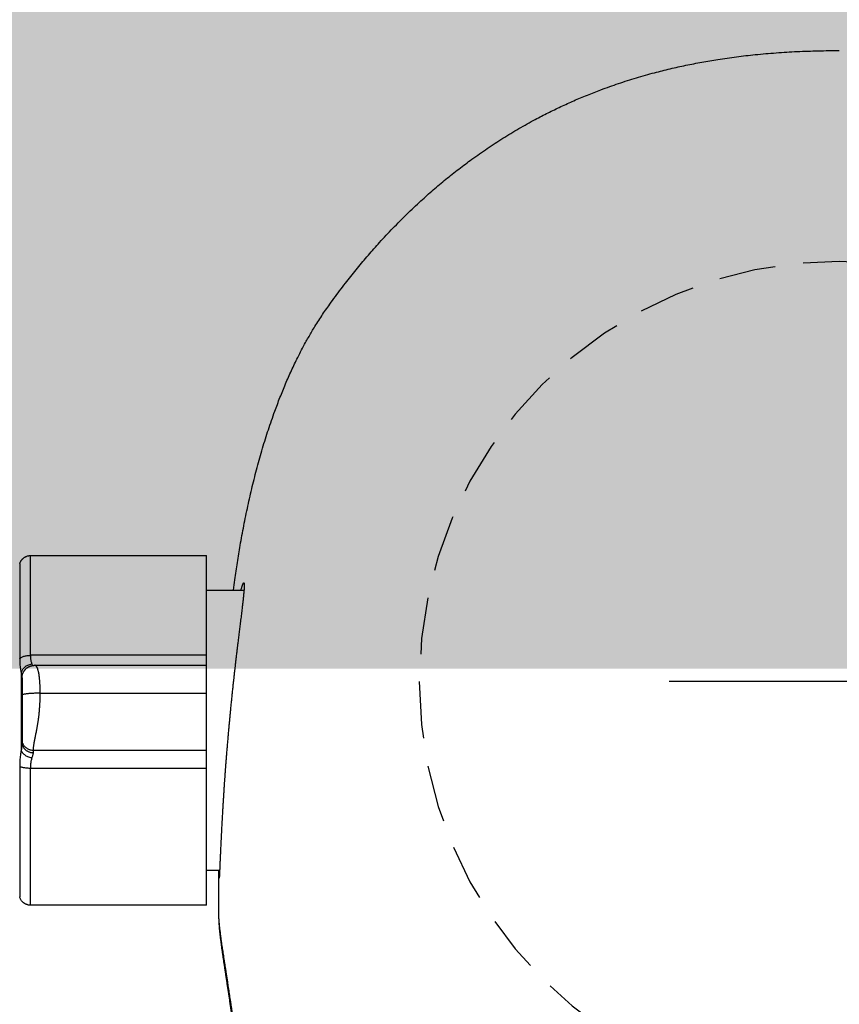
# Model space of a CAD drawing. Header units: millimetres. Extents: x 7483 to 13091, y 8111 to 13871.
# Tile 569 of 656: x 11358.59 to 11362.2, y 9686.99 to 9691.33. Entities that reach past the tile are written whole.
import ezdxf

# ---------------------------------------------------------------- set-up
doc = ezdxf.new("R2010")
doc.units = ezdxf.units.MM
doc.linetypes.add('DGN_STYLE_2', pattern=[30.2, 18.12, -12.08])
doc.linetypes.add('HIDDEN', pattern=[0.375, 0.25, -0.125])
doc.layers.add('daszed - 60x120', color=7, linetype='Continuous', lineweight=5, true_color=0xb7dfb3)
doc.layers.add('Wyposazenie Wew - Urzadzenia Sanitarne', color=6, linetype='Continuous')

# ---------------------------------------------------------------- blocks, each defined once
blk = doc.blocks.new('ORAS_ELECTRA')
for p, q in [((3.5617, 0.5549), (2.7874, 0.5549)), ((2.7874, 0.1156), (2.7874, 0.5549)), ((2.7874, 0.4019), (2.6221, 0.4019)), ((2.7874, 0.0717), (2.7874, 0.1156)), ((2.7874, 0.1156), (3.5617, 0.1156)), ((3.5426, 0.0716), (2.7874, 0.0716)), ((3.5426, 0.0716), (3.5426, 0.0716)), ((3.6034, 0.04), (3.6034, -0.3033)), ((3.5197, -0.0512), (2.7874, -0.0512)), ((2.7874, -0.3808), (2.7874, -0.3035)), ((2.7874, -0.3035), (3.5497, -0.3035)), ((2.7874, -0.9851), (2.7874, -0.3808)), ((3.5617, -0.3808), (2.7874, -0.3808)), ((2.7294, -0.832), (2.7874, -0.832)), ((2.7874, -0.9851), (3.5617, -0.9851)), ((2.7328, -1.0256), (2.7328, -1.0252))]:
    blk.add_line(p, q)
blk.add_lwpolyline([(-0.75, 0), (0.75, 0)])
at = {"color": 9, "linetype": 'HIDDEN', "true_color": 0xb8b8b8}
blk.add_circle((0, 0), 1.85, dxfattribs=at)
for points, knots in [([(2.6687, 0.4019), (2.6666, 0.4174), (2.6629, 0.4456), (2.6569, 0.4863), (2.6511, 0.5241), (2.6451, 0.5618), (2.6384, 0.6015), (2.631, 0.6429), (2.6228, 0.6863), (2.6142, 0.7295), (2.6051, 0.7727), (2.5955, 0.8158), (2.5855, 0.8586), (2.575, 0.901), (2.564, 0.9432), (2.5525, 0.9852), (2.5404, 1.0269), (2.5278, 1.0682), (2.5146, 1.1092), (2.5008, 1.15), (2.4876, 1.1872), (2.4752, 1.2207), (2.4636, 1.2507), (2.4516, 1.2806), (2.4392, 1.3103), (2.4264, 1.3399), (2.4131, 1.3693), (2.3994, 1.3986), (2.3845, 1.429), (2.3683, 1.4605), (2.3527, 1.4895), (2.3387, 1.5147), (2.3263, 1.5361), (2.3125, 1.5592), (2.2971, 1.5839), (2.28, 1.6101), (2.2625, 1.636), (2.2424, 1.6644), (2.2197, 1.6954), (2.1946, 1.7289), (2.17, 1.7608), (2.1459, 1.7913), (2.1224, 1.8203), (2.0986, 1.849), (2.0744, 1.8775), (2.0498, 1.9056), (2.0236, 1.9349), (1.9958, 1.9652), (1.9661, 1.9964), (1.936, 2.0272), (1.9054, 2.0576), (1.8742, 2.0875), (1.8443, 2.1153), (1.8157, 2.1411), (1.7885, 2.1651), (1.761, 2.1886), (1.733, 2.2117), (1.7048, 2.2345), (1.6762, 2.2569), (1.6472, 2.2789), (1.6167, 2.3014), (1.5845, 2.3243), (1.5507, 2.3476), (1.5164, 2.3703), (1.4818, 2.3925), (1.4467, 2.4141), (1.4111, 2.4351), (1.3753, 2.4556), (1.3419, 2.4738), (1.3111, 2.49), (1.2831, 2.5043), (1.2548, 2.5182), (1.2264, 2.5318), (1.1977, 2.545), (1.1687, 2.5579), (1.1395, 2.5704), (1.1098, 2.5826), (1.0801, 2.5945), (1.0473, 2.607), (1.0114, 2.6201), (0.9725, 2.6336), (0.9332, 2.6464), (0.8938, 2.6586), (0.8541, 2.6701), (0.8161, 2.6806), (0.7797, 2.6899), (0.7452, 2.6983), (0.7105, 2.7063), (0.6756, 2.7138), (0.6407, 2.7208), (0.6056, 2.7274), (0.5704, 2.7336), (0.5333, 2.7397), (0.4941, 2.7455), (0.4529, 2.7511), (0.4116, 2.7561), (0.3687, 2.7607), (0.3242, 2.765), (0.2781, 2.7687), (0.2319, 2.7718), (0.1856, 2.7743), (0.1392, 2.7762), (0.0928, 2.7775), (0.0464, 2.7784), (0.0155, 2.7785), (0, 2.7785)], [0, 0, 0, 0, 0.011884, 0.021541, 0.031198, 0.040858, 0.050517, 0.061658, 0.072798, 0.083938, 0.09509, 0.106242, 0.117393, 0.128399, 0.139405, 0.150419, 0.161432, 0.172305, 0.183178, 0.19406, 0.204942, 0.213072, 0.221203, 0.229333, 0.237463, 0.245619, 0.253775, 0.261931, 0.270086, 0.279443, 0.288799, 0.295047, 0.301296, 0.307544, 0.315447, 0.323352, 0.331258, 0.339161, 0.34974, 0.36032, 0.370899, 0.380327, 0.389756, 0.399185, 0.408626, 0.418068, 0.427509, 0.43839, 0.449271, 0.460152, 0.471056, 0.481961, 0.492865, 0.502019, 0.511174, 0.520329, 0.529483, 0.538667, 0.547851, 0.557036, 0.566219, 0.5766, 0.586982, 0.597364, 0.607745, 0.618173, 0.628604, 0.639034, 0.649463, 0.65742, 0.665378, 0.673335, 0.681305, 0.689275, 0.697245, 0.705338, 0.713432, 0.721531, 0.729629, 0.740047, 0.750464, 0.760882, 0.771325, 0.781768, 0.792212, 0.801205, 0.8102, 0.819195, 0.828189, 0.837207, 0.846227, 0.855246, 0.864265, 0.874765, 0.885266, 0.895775, 0.906283, 0.917982, 0.929681, 0.941381, 0.953079, 0.964809, 0.97654, 0.98827, 1, 1, 1, 1]), ([(3.61, 0.518), (3.6095, 0.5196), (3.6085, 0.5228), (3.6066, 0.5271), (3.6045, 0.531), (3.6024, 0.5341), (3.6005, 0.5365), (3.5989, 0.5384), (3.5974, 0.54), (3.596, 0.5414), (3.5944, 0.5428), (3.5923, 0.5445), (3.5896, 0.5465), (3.5864, 0.5485), (3.5825, 0.5505), (3.5781, 0.5523), (3.5731, 0.5537), (3.5675, 0.5547), (3.5637, 0.5549), (3.5617, 0.5549)], [0, 0, 0, 0, 0.078431, 0.1516011, 0.2186896, 0.2790502, 0.32217, 0.3604948, 0.3938979, 0.422293, 0.4507485, 0.4935938, 0.5444787, 0.6032665, 0.6696909, 0.7433181, 0.8235147, 0.9094301, 1, 1, 1, 1]), ([(3.5617, 0.1156), (3.5617, 0.1291), (3.5617, 0.156), (3.5617, 0.1948), (3.5617, 0.2323), (3.5617, 0.2683), (3.5617, 0.3025), (3.5617, 0.3351), (3.5617, 0.3657), (3.5617, 0.3943), (3.5617, 0.4209), (3.5617, 0.4452), (3.5617, 0.4673), (3.5617, 0.4871), (3.5617, 0.5045), (3.5617, 0.5194), (3.5617, 0.5317), (3.5617, 0.5415), (3.5617, 0.5488), (3.5617, 0.5532), (3.5617, 0.5552), (3.5617, 0.5548), (3.5617, 0.5547)], [0, 0, 0, 0, 0.051969, 0.103938, 0.155907, 0.207876, 0.259845, 0.311814, 0.363783, 0.415752, 0.467721, 0.51969, 0.571659, 0.623628, 0.675597, 0.727566, 0.779535, 0.831504, 0.883473, 0.935442, 0.987411, 1, 1, 1, 1]), ([(3.61, 0.5179), (3.61, 0.5179), (3.61, 0.5178), (3.61, 0.5162), (3.61, 0.5136), (3.61, 0.5098), (3.61, 0.5049), (3.61, 0.4989), (3.61, 0.4918), (3.61, 0.4836), (3.61, 0.4745), (3.61, 0.4644), (3.61, 0.4531), (3.61, 0.4408), (3.61, 0.4274), (3.61, 0.413), (3.61, 0.3976), (3.61, 0.3814), (3.61, 0.3644), (3.61, 0.3466), (3.61, 0.3279), (3.61, 0.3084), (3.61, 0.2879), (3.61, 0.2665), (3.61, 0.2444), (3.61, 0.2215), (3.61, 0.1982), (3.61, 0.1743), (3.61, 0.15), (3.61, 0.1252), (3.61, 0.1082), (3.61, 0.0997)], [0, 0, 0, 0, 0.030258, 0.064558, 0.099481, 0.134404, 0.169327, 0.204251, 0.239174, 0.273473, 0.307773, 0.342072, 0.376372, 0.411295, 0.446218, 0.481141, 0.516065, 0.550988, 0.585287, 0.619587, 0.653886, 0.688186, 0.723109, 0.758032, 0.792955, 0.827879, 0.862802, 0.897101, 0.931401, 0.9657, 1, 1, 1, 1]), ([(2.6354, 0.4019), (2.6351, 0.403), (2.6344, 0.4055), (2.6334, 0.4092), (2.6323, 0.413), (2.6313, 0.4165), (2.6303, 0.4198), (2.6292, 0.423), (2.6282, 0.4258), (2.6272, 0.4283), (2.6263, 0.4305), (2.6255, 0.4322), (2.6247, 0.4336), (2.6238, 0.4346), (2.623, 0.4351), (2.6224, 0.4348), (2.6219, 0.4339), (2.6215, 0.4324), (2.6212, 0.4304), (2.6211, 0.4282), (2.621, 0.4257), (2.621, 0.4228), (2.621, 0.4196), (2.6212, 0.4159), (2.6214, 0.4115), (2.6217, 0.4061), (2.6222, 0.3997), (2.6228, 0.3926), (2.6235, 0.3851), (2.6243, 0.3773), (2.6251, 0.3697), (2.6259, 0.3622), (2.6268, 0.3547), (2.6276, 0.3469), (2.6286, 0.3387), (2.6296, 0.3303), (2.6307, 0.3205), (2.6321, 0.3095), (2.6336, 0.297), (2.6352, 0.284), (2.6368, 0.2709), (2.6384, 0.2578), (2.64, 0.2454), (2.6415, 0.2333), (2.6429, 0.2216), (2.6444, 0.2096), (2.6459, 0.1973), (2.6475, 0.1848), (2.6492, 0.1707), (2.6511, 0.1551), (2.6532, 0.1377), (2.6553, 0.12), (2.6574, 0.1024), (2.6594, 0.0852), (2.6612, 0.0691), (2.663, 0.0537), (2.6647, 0.0389), (2.6663, 0.0239), (2.668, 0.0088), (2.6697, -0.0065), (2.6715, -0.0235), (2.6735, -0.0422), (2.6757, -0.0626), (2.6778, -0.0833), (2.6798, -0.1034), (2.6818, -0.123), (2.6835, -0.141), (2.6852, -0.1581), (2.6867, -0.1748), (2.6883, -0.1921), (2.69, -0.2101), (2.6916, -0.2281), (2.6932, -0.2466), (2.6948, -0.2655), (2.6965, -0.2849), (2.6981, -0.3043), (2.6996, -0.3235), (2.7011, -0.3425), (2.7025, -0.3603), (2.7038, -0.377), (2.7049, -0.3926), (2.7061, -0.4081), (2.7072, -0.4235), (2.7083, -0.4388), (2.7094, -0.4555), (2.7106, -0.4735), (2.7119, -0.4927), (2.7131, -0.5117), (2.7142, -0.5299), (2.7153, -0.5471), (2.7162, -0.5625), (2.717, -0.5769), (2.7178, -0.5901), (2.7185, -0.6032), (2.7192, -0.616), (2.7199, -0.6286), (2.7206, -0.6422), (2.7214, -0.6567), (2.7222, -0.6719), (2.7229, -0.6867), (2.7236, -0.7006), (2.7242, -0.7135), (2.7247, -0.7249), (2.7252, -0.7353), (2.7256, -0.7448), (2.726, -0.754), (2.7264, -0.7628), (2.7268, -0.7714), (2.7272, -0.7804), (2.7276, -0.7897), (2.728, -0.7993), (2.7283, -0.8082), (2.7287, -0.8163), (2.729, -0.8235), (2.7293, -0.8296), (2.7295, -0.835), (2.7297, -0.8396), (2.7299, -0.8439), (2.7301, -0.8478), (2.7303, -0.8513), (2.7305, -0.8547), (2.7307, -0.8579), (2.7308, -0.8607), (2.731, -0.8628), (2.7312, -0.8642), (2.7313, -0.865), (2.7314, -0.8651), (2.7315, -0.8648), (2.7316, -0.8641), (2.7317, -0.863), (2.7318, -0.8615), (2.7319, -0.8596), (2.7319, -0.857), (2.732, -0.8537), (2.7321, -0.8495), (2.7321, -0.8445), (2.7322, -0.8391), (2.7322, -0.8348), (2.7322, -0.8324), (2.7322, -0.832)], [0, 0, 0, 0, 0.0042792, 0.0099787, 0.0156781, 0.021404, 0.0271325, 0.0336812, 0.0402309, 0.0467796, 0.0533655, 0.0599525, 0.0665385, 0.075105, 0.0836716, 0.0922755, 0.1008795, 0.1086514, 0.1164303, 0.1228835, 0.1293378, 0.135791, 0.1422804, 0.1487709, 0.1552604, 0.1636998, 0.1721392, 0.1806144, 0.1890896, 0.1967438, 0.2044047, 0.2108416, 0.2172794, 0.2237163, 0.2301885, 0.2366616, 0.2431338, 0.2515487, 0.2599637, 0.2684131, 0.2768626, 0.2844923, 0.2921284, 0.2986405, 0.3051535, 0.3116655, 0.3182132, 0.3247618, 0.3313095, 0.3398225, 0.3483355, 0.3568835, 0.3654316, 0.3731504, 0.3808757, 0.3874612, 0.3940477, 0.4006332, 0.4072552, 0.4138782, 0.4205002, 0.4291111, 0.4377221, 0.4463692, 0.4550164, 0.4628257, 0.4706418, 0.477228, 0.4838183, 0.4911381, 0.498458, 0.5058002, 0.5131423, 0.5210725, 0.5290028, 0.5369615, 0.5449203, 0.5527456, 0.5605779, 0.5671458, 0.5737147, 0.5802826, 0.5868873, 0.593493, 0.6000978, 0.6086872, 0.6172766, 0.6259026, 0.6345286, 0.6423194, 0.650117, 0.6566572, 0.6631984, 0.6697386, 0.6763153, 0.682893, 0.6894697, 0.6980223, 0.7065749, 0.7151638, 0.7237526, 0.7315096, 0.7392733, 0.7458024, 0.7523325, 0.7588616, 0.765427, 0.7719935, 0.7785589, 0.7870967, 0.7956344, 0.8042082, 0.812782, 0.8205252, 0.8282751, 0.8348041, 0.841334, 0.847863, 0.8544283, 0.8609946, 0.8675599, 0.8760975, 0.884635, 0.8932085, 0.9017821, 0.909525, 0.9172746, 0.9238053, 0.930337, 0.9368677, 0.9434348, 0.9500028, 0.9565699, 0.9651097, 0.9736495, 0.9822254, 0.9908012, 0.9985463, 1, 1, 1, 1]), ([(3.5553, 0.0765), (3.556, 0.0782), (3.5573, 0.0817), (3.5589, 0.0876), (3.5602, 0.094), (3.5611, 0.1008), (3.5616, 0.108), (3.5617, 0.1131), (3.5617, 0.1156)], [0, 0, 0, 0, 0.1721607, 0.3417805, 0.5091093, 0.6744073, 0.8379446, 1, 1, 1, 1]), ([(3.61, 0.0997), (3.6092, 0.1008), (3.6076, 0.103), (3.6036, 0.106), (3.5985, 0.1088), (3.5923, 0.1113), (3.5852, 0.1132), (3.5775, 0.1146), (3.5696, 0.1154), (3.5643, 0.1155), (3.5617, 0.1156)], [0, 0, 0, 0, 0.1191402, 0.243165, 0.3706743, 0.5, 0.6293257, 0.756835, 0.8808598, 1, 1, 1, 1]), ([(3.61, 0.0997), (3.61, 0.0958), (3.6099, 0.088), (3.6093, 0.0769), (3.6084, 0.0665), (3.6071, 0.0568), (3.6055, 0.0478), (3.6041, 0.0426), (3.6034, 0.04)], [0, 0, 0, 0, 0.165911, 0.33128, 0.498335, 0.665401, 0.831978, 1, 1, 1, 1]), ([(2.7874, -0.0512), (2.7874, -0.0486), (2.7874, -0.0433), (2.7874, -0.0357), (2.7874, -0.0284), (2.7874, -0.0214), (2.7874, -0.0147), (2.7874, -0.0083), (2.7874, -0.0022), (2.7874, 0.0036), (2.7874, 0.0091), (2.7874, 0.0144), (2.7874, 0.0193), (2.7874, 0.024), (2.7874, 0.0284), (2.7874, 0.0328), (2.7874, 0.037), (2.7874, 0.0411), (2.7874, 0.0449), (2.7874, 0.0484), (2.7874, 0.0516), (2.7874, 0.0545), (2.7874, 0.0573), (2.7874, 0.0599), (2.7874, 0.0622), (2.7874, 0.0643), (2.7874, 0.0661), (2.7874, 0.0677), (2.7874, 0.0691), (2.7874, 0.0702), (2.7874, 0.071), (2.7874, 0.0715), (2.7874, 0.0716), (2.7874, 0.0716), (2.7874, 0.0716)], [0, 0, 0, 0, 0.019721, 0.03899, 0.057967, 0.076814, 0.095683, 0.114718, 0.134051, 0.153798, 0.17406, 0.194923, 0.216457, 0.238722, 0.261761, 0.285612, 0.313317, 0.342096, 0.371961, 0.402918, 0.434962, 0.468086, 0.502274, 0.541086, 0.581133, 0.622379, 0.664784, 0.708307, 0.762973, 0.819155, 0.87676, 0.935693, 0.995855, 1, 1, 1, 1]), ([(3.5197, -0.0512), (3.5197, -0.0486), (3.5197, -0.0435), (3.5199, -0.0359), (3.52, -0.0284), (3.5202, -0.0212), (3.5205, -0.0142), (3.5209, -0.0073), (3.5213, -0.0007), (3.5218, 0.0056), (3.5223, 0.0114), (3.5229, 0.0167), (3.5233, 0.0202), (3.5236, 0.0225), (3.5238, 0.0237), (3.5239, 0.0249), (3.5241, 0.0261), (3.5242, 0.0272), (3.5245, 0.0292), (3.525, 0.0321), (3.5257, 0.0358), (3.5264, 0.0395), (3.5272, 0.0433), (3.5281, 0.047), (3.529, 0.0503), (3.5299, 0.0533), (3.5308, 0.056), (3.5317, 0.0585), (3.5327, 0.0609), (3.5337, 0.063), (3.5349, 0.0653), (3.5362, 0.0673), (3.5377, 0.069), (3.539, 0.0702), (3.5402, 0.071), (3.5413, 0.0714), (3.5421, 0.0716), (3.5425, 0.0716), (3.5426, 0.0716)], [0, 0, 0, 0, 0.01917, 0.038292, 0.057502, 0.076956, 0.09682, 0.117269, 0.138479, 0.160625, 0.183871, 0.204366, 0.225833, 0.231627, 0.237495, 0.243437, 0.249456, 0.255552, 0.261727, 0.28189, 0.304533, 0.329846, 0.358036, 0.389317, 0.423917, 0.45358, 0.485546, 0.519924, 0.556824, 0.596349, 0.638597, 0.700325, 0.760775, 0.819502, 0.876112, 0.93026, 0.981648, 1, 1, 1, 1]), ([(3.5997, 0.0163), (3.5997, 0.0165), (3.5997, 0.017), (3.5997, 0.0179), (3.5997, 0.0187), (3.5996, 0.0195), (3.5996, 0.0202), (3.5996, 0.0209), (3.5995, 0.0214), (3.5995, 0.0219), (3.5994, 0.0223), (3.5994, 0.0227), (3.5993, 0.023), (3.5993, 0.0233), (3.5993, 0.0236), (3.5992, 0.024), (3.5991, 0.0244), (3.5991, 0.0249), (3.5989, 0.0258), (3.5987, 0.0272), (3.5981, 0.0298), (3.5972, 0.033), (3.5958, 0.0367), (3.5943, 0.0401), (3.5927, 0.0432), (3.5909, 0.0462), (3.5892, 0.0486), (3.5878, 0.0504), (3.5868, 0.0516), (3.586, 0.0525), (3.5853, 0.0533), (3.5845, 0.0541), (3.5835, 0.0551), (3.5823, 0.0563), (3.5805, 0.0579), (3.5783, 0.0597), (3.5758, 0.0615), (3.5733, 0.0632), (3.5709, 0.0645), (3.5686, 0.0657), (3.5666, 0.0666), (3.5648, 0.0674), (3.5631, 0.068), (3.5613, 0.0687), (3.5592, 0.0693), (3.5569, 0.0699), (3.5543, 0.0705), (3.5521, 0.0709), (3.5502, 0.0711), (3.5487, 0.0713), (3.547, 0.0715), (3.5449, 0.0716), (3.5435, 0.0716), (3.5427, 0.0716)], [0, 0, 0, 0, 0.041021, 0.077129, 0.108289, 0.134488, 0.155745, 0.166554, 0.175503, 0.182672, 0.188223, 0.190501, 0.192537, 0.19444, 0.19634, 0.198367, 0.203303, 0.208682, 0.214023, 0.226465, 0.24817, 0.285339, 0.314754, 0.343372, 0.372817, 0.40328, 0.434823, 0.453059, 0.467575, 0.478348, 0.486536, 0.495857, 0.510203, 0.526983, 0.546081, 0.579762, 0.61095, 0.639622, 0.668015, 0.693395, 0.715765, 0.735138, 0.75305, 0.773725, 0.797404, 0.824822, 0.855364, 0.888996, 0.905911, 0.923594, 0.944615, 0.9701, 1, 1, 1, 1]), ([(3.5528, 0.0707), (3.5531, 0.0713), (3.5538, 0.0731), (3.5547, 0.0751), (3.5553, 0.0765)], [0, 0, 0, 0, 0.333283, 1, 1, 1, 1]), ([(3.5553, 0.0765), (3.5579, 0.0762), (3.5633, 0.0754), (3.5713, 0.073), (3.5791, 0.0694), (3.5863, 0.0648), (3.5925, 0.0593), (3.5975, 0.0531), (3.6013, 0.0467), (3.6027, 0.0422), (3.6034, 0.04)], [0, 0, 0, 0, 0.118749, 0.242699, 0.370375, 0.5, 0.629625, 0.757301, 0.881251, 1, 1, 1, 1]), ([(3.6034, 0.04), (3.6029, 0.0371), (3.602, 0.0315), (3.6008, 0.0242), (3.5999, 0.0178), (3.5998, 0.0145), (3.5997, 0.0128)], [0, 0, 0, 0, 0.266792, 0.520964, 0.764581, 1, 1, 1, 1]), ([(3.5997, 0.0162), (3.5997, 0.016), (3.5997, 0.0157), (3.5997, 0.0147), (3.5997, 0.0133), (3.5997, 0.0115), (3.5997, 0.0093), (3.5997, 0.0068), (3.5997, 0.0038), (3.5997, 0.0008), (3.5997, -0.0021), (3.5997, -0.0048), (3.5997, -0.0077), (3.5997, -0.0107), (3.5997, -0.0139), (3.5997, -0.0173), (3.5997, -0.0209), (3.5997, -0.0247), (3.5997, -0.028), (3.5997, -0.0305), (3.5997, -0.0321), (3.5997, -0.0338), (3.5997, -0.0354), (3.5997, -0.0371), (3.5997, -0.0396), (3.5997, -0.0429), (3.5997, -0.0464), (3.5997, -0.0488), (3.5997, -0.0501), (3.5997, -0.0514), (3.5997, -0.0527), (3.5997, -0.054), (3.5997, -0.0553), (3.5997, -0.0563), (3.5997, -0.0571), (3.5997, -0.0576), (3.5997, -0.0582), (3.5997, -0.0591), (3.5997, -0.0598), (3.5997, -0.0603)], [0, 0, 0, 0, 0.076078, 0.15297, 0.227006, 0.298208, 0.366602, 0.432213, 0.495074, 0.555219, 0.594456, 0.632169, 0.668376, 0.703094, 0.736346, 0.768157, 0.800233, 0.830287, 0.858366, 0.86887, 0.879083, 0.889008, 0.898651, 0.908017, 0.917111, 0.938818, 0.957286, 0.962758, 0.967903, 0.972732, 0.977263, 0.981513, 0.985504, 0.989865, 0.991183, 0.992445, 0.993663, 0.996026, 1, 1, 1, 1]), ([(2.7874, -0.3035), (2.7874, -0.3017), (2.7874, -0.2982), (2.7874, -0.2926), (2.7874, -0.287), (2.7874, -0.2811), (2.7874, -0.275), (2.7874, -0.2687), (2.7874, -0.2626), (2.7874, -0.2568), (2.7874, -0.2513), (2.7874, -0.2456), (2.7874, -0.2398), (2.7874, -0.2337), (2.7874, -0.2275), (2.7874, -0.2213), (2.7874, -0.2152), (2.7874, -0.2092), (2.7874, -0.2031), (2.7874, -0.1968), (2.7874, -0.1903), (2.7874, -0.1841), (2.7874, -0.1782), (2.7874, -0.1726), (2.7874, -0.167), (2.7874, -0.1612), (2.7874, -0.1553), (2.7874, -0.1493), (2.7874, -0.1432), (2.7874, -0.137), (2.7874, -0.1307), (2.7874, -0.1242), (2.7874, -0.1176), (2.7874, -0.1108), (2.7874, -0.1039), (2.7874, -0.0969), (2.7874, -0.0896), (2.7874, -0.0823), (2.7874, -0.0747), (2.7874, -0.067), (2.7874, -0.0591), (2.7874, -0.0539), (2.7874, -0.0512)], [0, 0, 0, 0, 0.049887, 0.099698, 0.149297, 0.198547, 0.247314, 0.295466, 0.34287, 0.379507, 0.415541, 0.45091, 0.485556, 0.519419, 0.552445, 0.584578, 0.61163, 0.637943, 0.663488, 0.688238, 0.712168, 0.735259, 0.752802, 0.769811, 0.786283, 0.802217, 0.817617, 0.832489, 0.846477, 0.85999, 0.873048, 0.885678, 0.897914, 0.909797, 0.921379, 0.932718, 0.943882, 0.954949, 0.966002, 0.977133, 0.988433, 1, 1, 1, 1]), ([(3.5497, -0.3035), (3.5497, -0.3018), (3.5497, -0.2983), (3.5493, -0.2928), (3.5487, -0.2869), (3.5479, -0.2809), (3.547, -0.2747), (3.5462, -0.2701), (3.5457, -0.2672), (3.5455, -0.266), (3.5453, -0.2648), (3.5451, -0.2637), (3.5448, -0.2621), (3.5443, -0.2597), (3.5436, -0.2561), (3.5428, -0.2522), (3.5419, -0.2479), (3.5409, -0.2431), (3.5397, -0.2373), (3.5383, -0.2302), (3.5366, -0.2217), (3.535, -0.2134), (3.5336, -0.2059), (3.5325, -0.1997), (3.5314, -0.1935), (3.5304, -0.1875), (3.5295, -0.1816), (3.5286, -0.1759), (3.5278, -0.1702), (3.5271, -0.1647), (3.5263, -0.1594), (3.5256, -0.1538), (3.5251, -0.1496), (3.5248, -0.1469), (3.5248, -0.1461), (3.5247, -0.1454), (3.5246, -0.1446), (3.5245, -0.1438), (3.5242, -0.1409), (3.5237, -0.1359), (3.523, -0.1284), (3.5224, -0.1209), (3.5218, -0.1133), (3.5213, -0.1056), (3.5209, -0.0979), (3.5205, -0.0902), (3.5202, -0.0824), (3.52, -0.0746), (3.5199, -0.0668), (3.5197, -0.059), (3.5197, -0.0538), (3.5197, -0.0512)], [0, 0, 0, 0, 0.047929, 0.097632, 0.148959, 0.20173, 0.249192, 0.297439, 0.305998, 0.314574, 0.323166, 0.331729, 0.336957, 0.358592, 0.382731, 0.408606, 0.436117, 0.465151, 0.495573, 0.53725, 0.580638, 0.625264, 0.652229, 0.677298, 0.700547, 0.722056, 0.741908, 0.760187, 0.77698, 0.792763, 0.807157, 0.82025, 0.835675, 0.837547, 0.839386, 0.841193, 0.842966, 0.844708, 0.846419, 0.862519, 0.877721, 0.8921, 0.905742, 0.918737, 0.931183, 0.943183, 0.95484, 0.966256, 0.977529, 0.98875, 1, 1, 1, 1]), ([(3.5197, -0.0512), (3.5229, -0.0512), (3.5295, -0.0512), (3.5394, -0.0515), (3.5485, -0.0518), (3.5566, -0.0522), (3.5636, -0.0527), (3.5703, -0.0532), (3.5764, -0.0538), (3.5819, -0.0545), (3.5868, -0.0553), (3.5909, -0.0561), (3.5946, -0.057), (3.5975, -0.058), (3.5994, -0.0591), (3.5996, -0.0599), (3.5997, -0.0603)], [0, 0, 0, 0, 0.076805, 0.156939, 0.239951, 0.303775, 0.368607, 0.434128, 0.5, 0.565872, 0.631393, 0.696225, 0.760049, 0.843061, 0.923195, 1, 1, 1, 1]), ([(3.5997, -0.0603), (3.5997, -0.0606), (3.5997, -0.0612), (3.5997, -0.0619), (3.5997, -0.0627), (3.5997, -0.0635), (3.5997, -0.0643), (3.5997, -0.0648), (3.5997, -0.0656), (3.5997, -0.0667), (3.5997, -0.0681), (3.5997, -0.0696), (3.5997, -0.0713), (3.5997, -0.0732), (3.5997, -0.0753), (3.5997, -0.0777), (3.5997, -0.0802), (3.5997, -0.0827), (3.5997, -0.0862), (3.5997, -0.0906), (3.5997, -0.0958), (3.5997, -0.101), (3.5997, -0.1064), (3.5997, -0.1117), (3.5997, -0.1176), (3.5997, -0.124), (3.5997, -0.1307), (3.5997, -0.1374), (3.5997, -0.1441), (3.5997, -0.1512), (3.5997, -0.1587), (3.5997, -0.1666), (3.5997, -0.1742), (3.5997, -0.1818), (3.5997, -0.1891), (3.5997, -0.1962), (3.5997, -0.2032), (3.5997, -0.2098), (3.5997, -0.217), (3.5997, -0.2246), (3.5997, -0.2326), (3.5997, -0.2402), (3.5997, -0.2474), (3.5997, -0.2519), (3.5997, -0.2541)], [0, 0, 0, 0, 0.001701, 0.002985, 0.003853, 0.006141, 0.006983, 0.007871, 0.008809, 0.011147, 0.013741, 0.016608, 0.01976, 0.023207, 0.027986, 0.033081, 0.038503, 0.044262, 0.050366, 0.063113, 0.076757, 0.091334, 0.106873, 0.123398, 0.140929, 0.164183, 0.188733, 0.214605, 0.241819, 0.270395, 0.30684, 0.344941, 0.384718, 0.426192, 0.469379, 0.513475, 0.55925, 0.606715, 0.65169, 0.717432, 0.785117, 0.854763, 0.926386, 1, 1, 1, 1]), ([(3.5497, -0.3035), (3.5517, -0.3034), (3.5558, -0.3033), (3.562, -0.3021), (3.5677, -0.3003), (3.5728, -0.2981), (3.5772, -0.2955), (3.5813, -0.2925), (3.5851, -0.2891), (3.5886, -0.2853), (3.5916, -0.2812), (3.5942, -0.2769), (3.5965, -0.2719), (3.5983, -0.2663), (3.5995, -0.2601), (3.5997, -0.2561), (3.5997, -0.2541)], [0, 0, 0, 0, 0.076805, 0.156939, 0.239951, 0.303775, 0.368607, 0.434128, 0.5, 0.565872, 0.631393, 0.696225, 0.760049, 0.843061, 0.923195, 1, 1, 1, 1]), ([(3.5997, -0.2541), (3.5997, -0.2548), (3.5997, -0.2562), (3.5997, -0.2594), (3.5997, -0.2633), (3.5997, -0.2667), (3.5997, -0.2684)], [0, 0, 0, 0, 0.250764, 0.5, 0.749236, 1, 1, 1, 1]), ([(3.5997, -0.2684), (3.5997, -0.2702), (3.5995, -0.2739), (3.5983, -0.2794), (3.5965, -0.2845), (3.5942, -0.289), (3.5916, -0.2929), (3.5886, -0.2966), (3.5851, -0.3), (3.5813, -0.3031), (3.5772, -0.3058), (3.5728, -0.3081), (3.5677, -0.3102), (3.562, -0.3118), (3.5558, -0.3129), (3.5517, -0.313), (3.5497, -0.313)], [0, 0, 0, 0, 0.076805, 0.156939, 0.239951, 0.303775, 0.368607, 0.434128, 0.5, 0.565872, 0.631393, 0.696225, 0.760049, 0.843061, 0.923195, 1, 1, 1, 1]), ([(3.6034, -0.3033), (3.6027, -0.3051), (3.6013, -0.3088), (3.5975, -0.3143), (3.5925, -0.3195), (3.5863, -0.3243), (3.5791, -0.3284), (3.5713, -0.3317), (3.5633, -0.334), (3.5579, -0.3349), (3.5553, -0.3353)], [0, 0, 0, 0, 0.118749, 0.242699, 0.370375, 0.5, 0.629625, 0.757301, 0.881251, 1, 1, 1, 1]), ([(3.5997, -0.2684), (3.5998, -0.2707), (3.5999, -0.2755), (3.6008, -0.2838), (3.602, -0.2931), (3.6029, -0.2998), (3.6034, -0.3033)], [0, 0, 0, 0, 0.235419, 0.479036, 0.733208, 1, 1, 1, 1]), ([(3.6034, -0.3033), (3.6041, -0.3066), (3.6055, -0.3133), (3.6071, -0.3242), (3.6084, -0.3357), (3.6093, -0.3476), (3.6099, -0.3601), (3.61, -0.3686), (3.61, -0.3728)], [0, 0, 0, 0, 0.167999, 0.334577, 0.501664, 0.668698, 0.834066, 1, 1, 1, 1]), ([(3.5553, -0.3353), (3.5547, -0.3335), (3.5536, -0.33), (3.5522, -0.3255), (3.551, -0.321), (3.55, -0.3168), (3.5498, -0.3142), (3.5497, -0.313)], [0, 0, 0, 0, 0.2023635, 0.3901898, 0.5636404, 0.7972661, 1, 1, 1, 1]), ([(3.5617, -0.3808), (3.5617, -0.3781), (3.5616, -0.3725), (3.5611, -0.3645), (3.5602, -0.3567), (3.5589, -0.3491), (3.5573, -0.3419), (3.556, -0.3375), (3.5553, -0.3353)], [0, 0, 0, 0, 0.162055, 0.325593, 0.490891, 0.658219, 0.827839, 1, 1, 1, 1]), ([(3.61, -0.3728), (3.6092, -0.3734), (3.6076, -0.3745), (3.6036, -0.376), (3.5985, -0.3774), (3.5923, -0.3786), (3.5852, -0.3796), (3.5775, -0.3803), (3.5696, -0.3807), (3.5643, -0.3808), (3.5617, -0.3808)], [0, 0, 0, 0, 0.11914, 0.243165, 0.370674, 0.5, 0.629326, 0.756835, 0.88086, 1, 1, 1, 1]), ([(3.5617, -0.9849), (3.5617, -0.985), (3.5617, -0.9854), (3.5617, -0.9837), (3.5617, -0.9796), (3.5617, -0.9727), (3.5617, -0.9632), (3.5617, -0.9512), (3.5617, -0.9366), (3.5617, -0.9195), (3.5617, -0.9001), (3.5617, -0.8783), (3.5617, -0.8542), (3.5617, -0.8279), (3.5617, -0.7995), (3.5617, -0.7691), (3.5617, -0.7369), (3.5617, -0.7028), (3.5617, -0.667), (3.5617, -0.6297), (3.5617, -0.591), (3.5617, -0.551), (3.5617, -0.5099), (3.5617, -0.4677), (3.5617, -0.4247), (3.5617, -0.3954), (3.5617, -0.3808)], [0, 0, 0, 0, 0.005033, 0.048292, 0.091552, 0.134811, 0.17807, 0.22133, 0.264589, 0.307849, 0.351108, 0.394368, 0.437627, 0.480887, 0.524146, 0.567405, 0.610665, 0.653924, 0.697184, 0.740443, 0.783703, 0.826962, 0.870222, 0.913481, 0.956741, 1, 1, 1, 1]), ([(3.61, -0.3728), (3.61, -0.3822), (3.61, -0.401), (3.61, -0.4287), (3.61, -0.4561), (3.61, -0.4832), (3.61, -0.5097), (3.61, -0.5356), (3.61, -0.5608), (3.61, -0.5855), (3.61, -0.6099), (3.61, -0.6337), (3.61, -0.6571), (3.61, -0.6798), (3.61, -0.7017), (3.61, -0.7228), (3.61, -0.743), (3.61, -0.7623), (3.61, -0.7807), (3.61, -0.7984), (3.61, -0.8154), (3.61, -0.8315), (3.61, -0.8466), (3.61, -0.8608), (3.61, -0.8739), (3.61, -0.8859), (3.61, -0.8968), (3.61, -0.9067), (3.61, -0.9157), (3.61, -0.9236), (3.61, -0.9305), (3.61, -0.9362), (3.61, -0.9409), (3.61, -0.9444), (3.61, -0.9468), (3.61, -0.948), (3.61, -0.948), (3.61, -0.948)], [0, 0, 0, 0, 0.02907, 0.058141, 0.087211, 0.116281, 0.145352, 0.173903, 0.202454, 0.231005, 0.259557, 0.288627, 0.317697, 0.346768, 0.375838, 0.404908, 0.433459, 0.462011, 0.490562, 0.519113, 0.548184, 0.577254, 0.606324, 0.635395, 0.664465, 0.693016, 0.721567, 0.750119, 0.77867, 0.80774, 0.836811, 0.865881, 0.894951, 0.924021, 0.952573, 0.981124, 1, 1, 1, 1]), ([(2.7328, -1.0252), (2.7328, -1.0236), (2.7328, -1.0209), (2.7328, -1.0172), (2.7329, -1.0144), (2.7329, -1.0119), (2.7329, -1.0095), (2.7329, -1.0073), (2.7329, -1.0053), (2.7329, -1.0034), (2.733, -1.0014), (2.733, -0.9992), (2.733, -0.9967), (2.733, -0.9934), (2.733, -0.9892), (2.7331, -0.9843), (2.7331, -0.98), (2.7331, -0.9766), (2.7331, -0.9742), (2.7331, -0.972), (2.7331, -0.9701), (2.7332, -0.9684), (2.7332, -0.9667), (2.7332, -0.9649), (2.7332, -0.9629), (2.7332, -0.9607), (2.7332, -0.9585), (2.7332, -0.9562), (2.7332, -0.9538), (2.7332, -0.9514), (2.7332, -0.9489), (2.7333, -0.9463), (2.7333, -0.9428), (2.7333, -0.9385), (2.7333, -0.9339), (2.7333, -0.93), (2.7333, -0.9268), (2.7333, -0.9239), (2.7333, -0.9212), (2.7334, -0.9186), (2.7334, -0.9161), (2.7334, -0.9138), (2.7334, -0.9114), (2.7334, -0.9088), (2.7334, -0.9059), (2.7334, -0.9028), (2.7334, -0.8997), (2.7334, -0.8968), (2.7334, -0.8941), (2.7334, -0.8915), (2.7334, -0.8891), (2.7334, -0.887), (2.7334, -0.8852), (2.7334, -0.8831), (2.7334, -0.8806), (2.7334, -0.8777), (2.7334, -0.8753), (2.7334, -0.8733), (2.7334, -0.8716), (2.7334, -0.8697), (2.7334, -0.8676), (2.7334, -0.8653), (2.7334, -0.8629), (2.7334, -0.8604), (2.7334, -0.8576), (2.7334, -0.8544), (2.7334, -0.8511), (2.7334, -0.8481), (2.7334, -0.8456), (2.7334, -0.8434), (2.7334, -0.8413), (2.7334, -0.8392), (2.7334, -0.837), (2.7334, -0.8346), (2.7334, -0.8329), (2.7334, -0.832)], [0, 0, 0, 0, 0.025346, 0.041514, 0.055857, 0.06875, 0.08098, 0.092572, 0.102123, 0.112108, 0.12253, 0.133537, 0.146021, 0.160132, 0.184501, 0.210263, 0.236236, 0.250249, 0.263083, 0.274263, 0.283805, 0.292587, 0.301103, 0.309352, 0.320331, 0.331606, 0.343364, 0.355775, 0.366984, 0.379486, 0.392895, 0.406407, 0.419997, 0.446769, 0.473511, 0.49133, 0.507531, 0.522448, 0.536266, 0.54984, 0.563598, 0.574662, 0.586898, 0.600495, 0.615341, 0.631272, 0.648204, 0.662699, 0.676923, 0.690761, 0.703171, 0.713907, 0.72309, 0.731765, 0.746959, 0.761608, 0.777025, 0.784694, 0.793131, 0.802937, 0.814112, 0.826455, 0.839046, 0.851769, 0.864615, 0.883765, 0.901031, 0.916411, 0.929903, 0.940738, 0.951503, 0.96226, 0.973257, 0.985821, 1, 1, 1, 1]), ([(3.5617, -0.985), (3.5634, -0.985), (3.5667, -0.9849), (3.5715, -0.9842), (3.5757, -0.9831), (3.5792, -0.9819), (3.5821, -0.9807), (3.5843, -0.9797), (3.5863, -0.9786), (3.5879, -0.9776), (3.5898, -0.9765), (3.5919, -0.9749), (3.5945, -0.9728), (3.5973, -0.9702), (3.6003, -0.967), (3.6032, -0.9632), (3.6059, -0.9587), (3.6083, -0.9537), (3.6094, -0.95), (3.61, -0.9481)], [0, 0, 0, 0, 0.07845, 0.151634, 0.218731, 0.279096, 0.322217, 0.36054, 0.39394, 0.422331, 0.450782, 0.49362, 0.544498, 0.60328, 0.669699, 0.743322, 0.823516, 0.90943, 1, 1, 1, 1]), ([(2.3674, -4.175), (2.3684, -4.1612), (2.3704, -4.1336), (2.3735, -4.0926), (2.3766, -4.0517), (2.3798, -4.0111), (2.3829, -3.9707), (2.3862, -3.9305), (2.3894, -3.8906), (2.3927, -3.8509), (2.396, -3.8115), (2.3994, -3.7722), (2.4028, -3.733), (2.4062, -3.694), (2.4097, -3.6553), (2.4132, -3.6169), (2.4167, -3.5788), (2.4202, -3.541), (2.4237, -3.5036), (2.4273, -3.4665), (2.4308, -3.4297), (2.4344, -3.3933), (2.438, -3.3573), (2.4416, -3.3215), (2.4452, -3.2862), (2.4488, -3.2511), (2.4524, -3.2161), (2.4561, -3.1809), (2.4599, -3.1457), (2.4636, -3.1109), (2.4673, -3.0765), (2.4711, -3.042), (2.4749, -3.0074), (2.4788, -2.9727), (2.4827, -2.9385), (2.4865, -2.9047), (2.4903, -2.8713), (2.4941, -2.8384), (2.4979, -2.8059), (2.5017, -2.7739), (2.5054, -2.7422), (2.5091, -2.7109), (2.5129, -2.6799), (2.5166, -2.6492), (2.5202, -2.619), (2.5239, -2.5891), (2.5276, -2.5588), (2.5314, -2.528), (2.5352, -2.4969), (2.5391, -2.4662), (2.5428, -2.4361), (2.5466, -2.4064), (2.5503, -2.3772), (2.5539, -2.3485), (2.5575, -2.3203), (2.561, -2.2925), (2.5647, -2.2638), (2.5686, -2.2341), (2.5725, -2.2035), (2.5764, -2.1736), (2.5802, -2.1443), (2.584, -2.1156), (2.5876, -2.0875), (2.5912, -2.06), (2.5948, -2.033), (2.5983, -2.0067), (2.6017, -1.9808), (2.605, -1.9555), (2.6083, -1.9307), (2.6116, -1.9062), (2.6148, -1.8821), (2.618, -1.8586), (2.6211, -1.8354), (2.6241, -1.8127), (2.6271, -1.7904), (2.6301, -1.7687), (2.633, -1.7473), (2.6358, -1.7265), (2.6389, -1.7044), (2.6421, -1.6812), (2.6454, -1.657), (2.6487, -1.6334), (2.6518, -1.6106), (2.6549, -1.5884), (2.658, -1.5668), (2.6609, -1.5458), (2.6638, -1.5254), (2.6667, -1.5056), (2.6693, -1.4873), (2.6718, -1.4702), (2.6741, -1.4544), (2.6764, -1.439), (2.6786, -1.424), (2.6808, -1.4094), (2.6829, -1.3951), (2.685, -1.3813), (2.687, -1.3678), (2.6893, -1.3524), (2.6919, -1.3355), (2.6947, -1.3171), (2.6974, -1.2995), (2.7, -1.2826), (2.7025, -1.2663), (2.705, -1.2507), (2.7073, -1.2358), (2.7095, -1.2214), (2.7116, -1.2076), (2.7136, -1.1944), (2.7155, -1.1818), (2.7174, -1.1696), (2.7191, -1.158), (2.7207, -1.1467), (2.7223, -1.1358), (2.7237, -1.1252), (2.7251, -1.1151), (2.7263, -1.1055), (2.7274, -1.0962), (2.7285, -1.0873), (2.7294, -1.0788), (2.7302, -1.0705), (2.731, -1.0623), (2.7316, -1.0542), (2.7322, -1.0452), (2.7326, -1.0356), (2.7327, -1.0289), (2.7328, -1.0256)], [0, 0, 0, 0, 0.005164, 0.010329, 0.015494, 0.020658, 0.025822, 0.031005, 0.036188, 0.041372, 0.046555, 0.051738, 0.056984, 0.06223, 0.067476, 0.072723, 0.077968, 0.083214, 0.08846, 0.093707, 0.098953, 0.104199, 0.109444, 0.11469, 0.119937, 0.125183, 0.130428, 0.135872, 0.141317, 0.146762, 0.152206, 0.15765, 0.163343, 0.169037, 0.174731, 0.180424, 0.186117, 0.19181, 0.197503, 0.203197, 0.20889, 0.214583, 0.220354, 0.226126, 0.231897, 0.237669, 0.24344, 0.24976, 0.25608, 0.2624, 0.26872, 0.275039, 0.281377, 0.287715, 0.294054, 0.300392, 0.30673, 0.314114, 0.321498, 0.328883, 0.336267, 0.343651, 0.351036, 0.35842, 0.365804, 0.373187, 0.380571, 0.387955, 0.395339, 0.402843, 0.410348, 0.417853, 0.425358, 0.432951, 0.440545, 0.448138, 0.455736, 0.463333, 0.470931, 0.480459, 0.489988, 0.499517, 0.509046, 0.518575, 0.528119, 0.537663, 0.547208, 0.556752, 0.566296, 0.57459, 0.582884, 0.591178, 0.599474, 0.60777, 0.616066, 0.624348, 0.63263, 0.640912, 0.653338, 0.665764, 0.678196, 0.690629, 0.703064, 0.715499, 0.727921, 0.740344, 0.752769, 0.765193, 0.777621, 0.79005, 0.802479, 0.814908, 0.827734, 0.84056, 0.853387, 0.866213, 0.879042, 0.891871, 0.904701, 0.917531, 0.931434, 0.945337, 0.95924, 0.980096, 1, 1, 1, 1]), ([(2.3694, -4.1893), (2.3698, -4.1839), (2.3706, -4.1731), (2.3718, -4.1568), (2.3731, -4.139), (2.3745, -4.1195), (2.3762, -4.0979), (2.3779, -4.0754), (2.3797, -4.0522), (2.3815, -4.0286), (2.3833, -4.0053), (2.3852, -3.9821), (2.387, -3.959), (2.3888, -3.936), (2.3907, -3.9132), (2.3926, -3.8906), (2.3944, -3.8681), (2.3963, -3.8457), (2.3982, -3.8234), (2.4, -3.8011), (2.4019, -3.7789), (2.4039, -3.7568), (2.4058, -3.7348), (2.4077, -3.713), (2.4096, -3.6912), (2.4115, -3.6696), (2.4135, -3.6481), (2.4154, -3.6267), (2.4174, -3.6054), (2.4193, -3.5842), (2.4213, -3.563), (2.4232, -3.5419), (2.4252, -3.521), (2.4272, -3.5001), (2.4292, -3.4793), (2.4312, -3.4587), (2.4332, -3.4381), (2.4352, -3.4176), (2.4372, -3.3971), (2.4392, -3.3768), (2.4412, -3.3566), (2.4432, -3.3364), (2.4453, -3.3164), (2.4473, -3.2964), (2.4493, -3.2765), (2.4514, -3.2567), (2.4534, -3.237), (2.4555, -3.2174), (2.4575, -3.1978), (2.4596, -3.1783), (2.4616, -3.159), (2.4637, -3.1397), (2.4657, -3.1204), (2.4678, -3.1013), (2.4699, -3.0822), (2.4719, -3.0632), (2.474, -3.0443), (2.4761, -3.0255), (2.4782, -3.0067), (2.4803, -2.988), (2.4823, -2.9694), (2.4844, -2.951), (2.4865, -2.9325), (2.4886, -2.9142), (2.4907, -2.896), (2.4927, -2.8778), (2.4948, -2.8597), (2.4969, -2.8417), (2.499, -2.8238), (2.5011, -2.8059), (2.5032, -2.7881), (2.5052, -2.7704), (2.5073, -2.7528), (2.5094, -2.7352), (2.5115, -2.7178), (2.5136, -2.7003), (2.5156, -2.683), (2.5177, -2.6658), (2.5198, -2.6487), (2.5218, -2.6316), (2.5239, -2.6146), (2.526, -2.5977), (2.528, -2.5808), (2.5301, -2.5641), (2.5321, -2.5474), (2.5342, -2.5309), (2.5362, -2.5144), (2.5382, -2.4979), (2.5403, -2.4816), (2.5423, -2.4653), (2.5443, -2.4491), (2.5463, -2.433), (2.5484, -2.4169), (2.5504, -2.4009), (2.5524, -2.385), (2.5544, -2.3691), (2.5564, -2.3534), (2.5584, -2.3377), (2.5604, -2.3221), (2.5623, -2.3066), (2.5643, -2.2912), (2.5663, -2.2759), (2.5682, -2.2606), (2.5702, -2.2455), (2.5721, -2.2304), (2.5741, -2.2154), (2.576, -2.2004), (2.5779, -2.1856), (2.5798, -2.1708), (2.5817, -2.156), (2.5836, -2.1414), (2.5855, -2.1268), (2.5874, -2.1123), (2.5893, -2.0978), (2.5912, -2.0834), (2.5931, -2.0691), (2.595, -2.0549), (2.5968, -2.0406), (2.5987, -2.0265), (2.6005, -2.0126), (2.6024, -1.9988), (2.6042, -1.9851), (2.606, -1.9714), (2.6078, -1.9578), (2.6096, -1.9443), (2.6113, -1.9309), (2.6131, -1.9176), (2.6149, -1.9043), (2.6166, -1.8911), (2.6184, -1.878), (2.6201, -1.865), (2.6219, -1.8521), (2.6236, -1.8393), (2.6253, -1.8265), (2.627, -1.8138), (2.6287, -1.8012), (2.6304, -1.7886), (2.6321, -1.7762), (2.6338, -1.7639), (2.6354, -1.7516), (2.6371, -1.7394), (2.6387, -1.7273), (2.6404, -1.7153), (2.642, -1.7034), (2.6436, -1.6915), (2.6453, -1.6798), (2.6469, -1.6681), (2.6485, -1.6565), (2.6501, -1.645), (2.6516, -1.6337), (2.6532, -1.6224), (2.6548, -1.6112), (2.6563, -1.6001), (2.6579, -1.5891), (2.6594, -1.5782), (2.6609, -1.5674), (2.6625, -1.5567), (2.664, -1.5461), (2.6655, -1.5356), (2.667, -1.5251), (2.6684, -1.5148), (2.6699, -1.5045), (2.6714, -1.4943), (2.6729, -1.4842), (2.6743, -1.4741), (2.6758, -1.464), (2.6773, -1.4541), (2.6787, -1.4442), (2.6802, -1.4344), (2.6816, -1.4247), (2.683, -1.4151), (2.6845, -1.4056), (2.6859, -1.3961), (2.6873, -1.3868), (2.6887, -1.3775), (2.69, -1.3683), (2.6914, -1.3592), (2.6928, -1.3502), (2.6941, -1.3413), (2.6955, -1.3324), (2.6968, -1.3236), (2.6982, -1.3148), (2.6995, -1.3061), (2.7008, -1.2975), (2.7021, -1.289), (2.7034, -1.2805), (2.7047, -1.2722), (2.7059, -1.2638), (2.7072, -1.2556), (2.7084, -1.2474), (2.7096, -1.2393), (2.7109, -1.2312), (2.7121, -1.2231), (2.7133, -1.2151), (2.7144, -1.2071), (2.7156, -1.199), (2.7168, -1.1911), (2.7179, -1.1831), (2.719, -1.1751), (2.7201, -1.1671), (2.7212, -1.159), (2.7223, -1.1509), (2.7234, -1.1427), (2.7244, -1.1344), (2.7255, -1.1259), (2.7265, -1.1172), (2.7275, -1.1082), (2.7284, -1.099), (2.7293, -1.0896), (2.7302, -1.0799), (2.7309, -1.0698), (2.7316, -1.0593), (2.7322, -1.0484), (2.7326, -1.0375), (2.7328, -1.0299), (2.7328, -1.026), (2.7328, -1.0258)], [0, 0, 0, 0, 0.002013, 0.004064, 0.006124, 0.008739, 0.011458, 0.014318, 0.017349, 0.020341, 0.023344, 0.026338, 0.029325, 0.032303, 0.035274, 0.038238, 0.041195, 0.044145, 0.047102, 0.050061, 0.053023, 0.055986, 0.058948, 0.061908, 0.064862, 0.06781, 0.070751, 0.0737, 0.076654, 0.079609, 0.082565, 0.085523, 0.088481, 0.091442, 0.094405, 0.09737, 0.100337, 0.103307, 0.106281, 0.109257, 0.112238, 0.115222, 0.11821, 0.121202, 0.1242, 0.127202, 0.130209, 0.133222, 0.13624, 0.139265, 0.142296, 0.145333, 0.148377, 0.151428, 0.154487, 0.157553, 0.160627, 0.16371, 0.166801, 0.1699, 0.173009, 0.17612, 0.17924, 0.182368, 0.185506, 0.188653, 0.19181, 0.194977, 0.198155, 0.201343, 0.204543, 0.207753, 0.210975, 0.214209, 0.217456, 0.220715, 0.223986, 0.227263, 0.230551, 0.233856, 0.237175, 0.240507, 0.243851, 0.247205, 0.250567, 0.253941, 0.257333, 0.26074, 0.264163, 0.267601, 0.271056, 0.274528, 0.278022, 0.281533, 0.285058, 0.288597, 0.292151, 0.29572, 0.299304, 0.302905, 0.306523, 0.310158, 0.313811, 0.317482, 0.321172, 0.324882, 0.328613, 0.332364, 0.336136, 0.339931, 0.343749, 0.34759, 0.351456, 0.355347, 0.359264, 0.363208, 0.367179, 0.371179, 0.375209, 0.379269, 0.383227, 0.387284, 0.391364, 0.39547, 0.3996, 0.403756, 0.407937, 0.412143, 0.416375, 0.420632, 0.424916, 0.429225, 0.433559, 0.437953, 0.442359, 0.446791, 0.451251, 0.455738, 0.460254, 0.464801, 0.469379, 0.473989, 0.478633, 0.483312, 0.488022, 0.492775, 0.497554, 0.50236, 0.507196, 0.512061, 0.516957, 0.521884, 0.526845, 0.531839, 0.536868, 0.541934, 0.547037, 0.552179, 0.557362, 0.562587, 0.567856, 0.57317, 0.578531, 0.583942, 0.589408, 0.594979, 0.600591, 0.606246, 0.611946, 0.617692, 0.623487, 0.629332, 0.63523, 0.641182, 0.647192, 0.653261, 0.659393, 0.665591, 0.671859, 0.678198, 0.684615, 0.691113, 0.697728, 0.704351, 0.711049, 0.717826, 0.724686, 0.731635, 0.738677, 0.745819, 0.753069, 0.760433, 0.76792, 0.77554, 0.783304, 0.791226, 0.7993, 0.807517, 0.815916, 0.824516, 0.83334, 0.842415, 0.851774, 0.861455, 0.871507, 0.881988, 0.89297, 0.90452, 0.916238, 0.928628, 0.941738, 0.955575, 0.970002, 0.984693, 0.999125, 1, 1, 1, 1])]:
    blk.add_open_spline(points, degree=3, knots=knots)
blk.add_open_spline([(3.5497, -0.313), (3.5497, -0.3116), (3.5497, -0.3086), (3.5497, -0.3054), (3.5497, -0.3042), (3.5497, -0.3035)], degree=3)
blk = doc.blocks.new('*U676')
blk.add_blockref('ORAS_ELECTRA', (0, -6))

msp = doc.modelspace()

# ---------------------------------------------------------------- linework, layer by layer
at = {"layer": 'daszed - 60x120', "linetype": 'DGN_STYLE_2'}
for points, const_width in [([(11320.1971, 9586.4734), (11320.1971, 9691.4734), (11799.2518, 9691.4113), (11799.1975, 9482.4116), (11699.4069, 9480.8414)], 6), ([(11319.1975, 9586.4116), (11319.1975, 9692.4116), (11799.2636, 9692.4995)], 3)]:
    msp.add_lwpolyline(points, dxfattribs=dict(at, const_width=const_width))

# ---------------------------------------------------------------- block references
at = {"layer": 'Wyposazenie Wew - Urzadzenia Sanitarne', "xscale": -1}
msp.add_blockref('*U676', (11362.1975, 9694.4116), dxfattribs=at)

doc.saveas('drawing.dxf')
